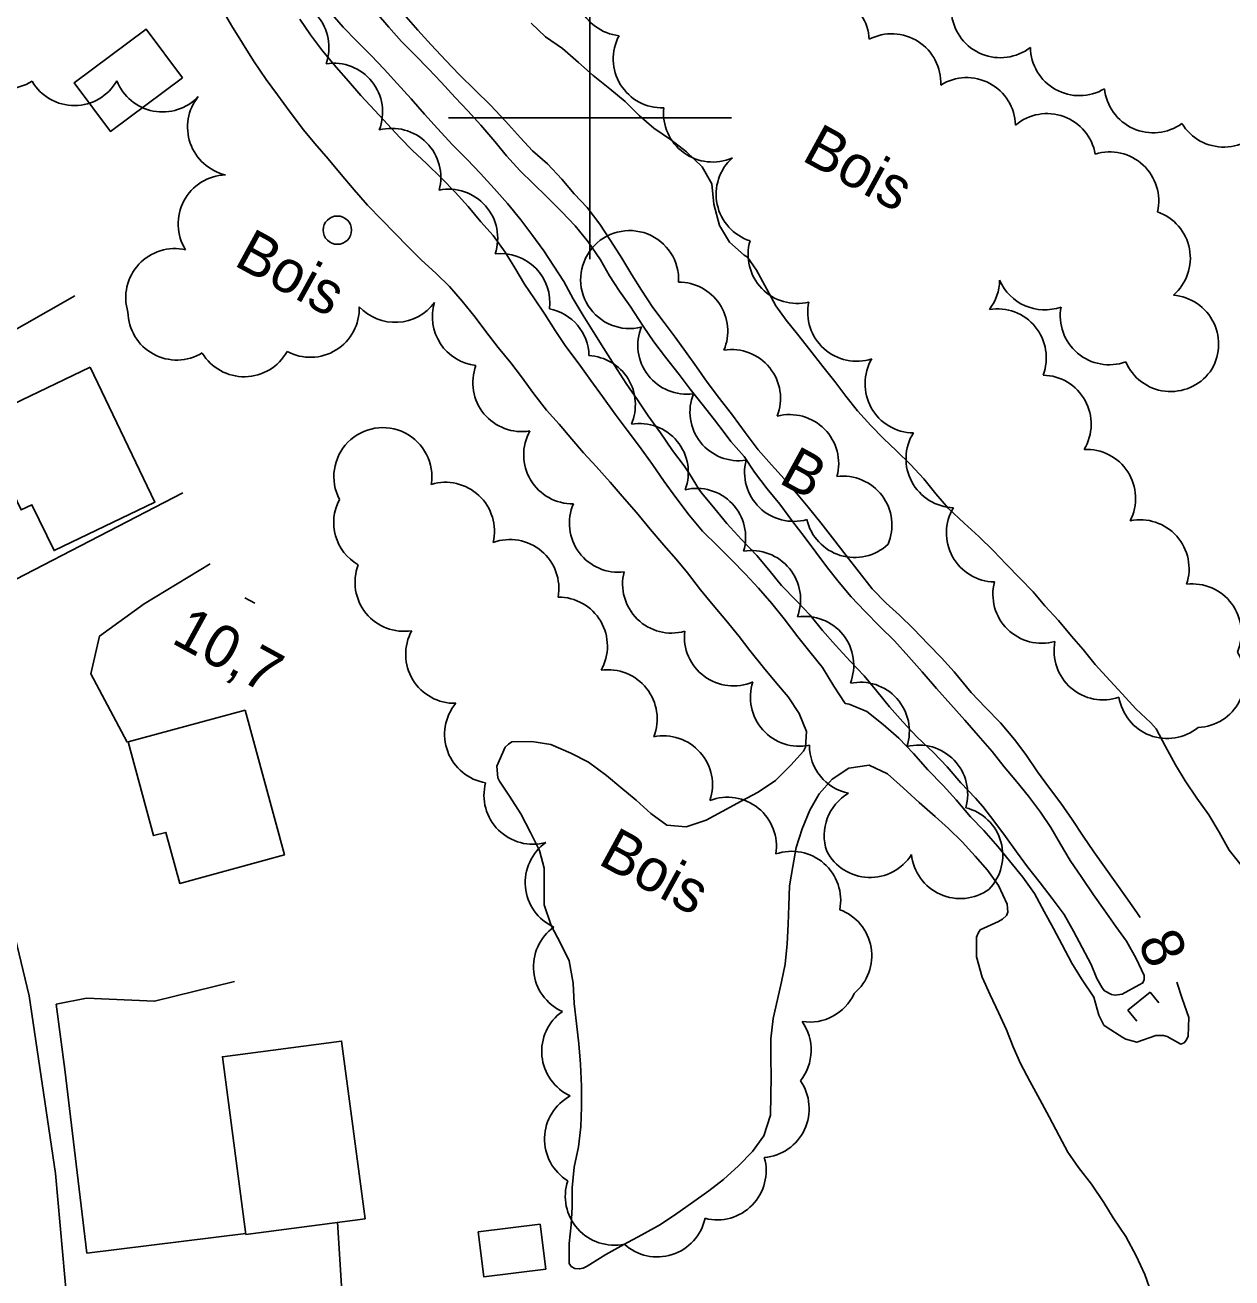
# Model space of a CAD drawing. Extents: x 219136 to 222520, y 5421589 to 5424530.
# Drawn here: x 221160.1 to 221245.4, y 5423518 to 5423606.6 of the extents above; entities that cross this region are included whole.
import ezdxf

# ---------------------------------------------------------------- set-up
doc = ezdxf.new("R2010")
doc.units = 0
for name, color, linetype in [('Level 1', 7, 'Continuous'), ('Level 19', 7, 'Continuous'), ('Level 2', 7, 'Continuous'), ('Level 21', 7, 'Continuous'), ('Level 26', 7, 'Continuous'), ('Level 3', 7, 'Continuous'), ('Level 31', 7, 'Continuous'), ('Level 36', 7, 'Continuous'), ('Level 4', 7, 'Continuous'), ('Level 44', 7, 'Continuous'), ('Level 61', 7, 'Continuous')]:
    doc.layers.add(name, color=color, linetype=linetype)

msp = doc.modelspace()

# ---------------------------------------------------------------- linework, layer by layer
at = {"layer": 'Level 1'}
for points in [[(221173.98, 5423607.71), (221174.66, 5423606.53), (221175.43, 5423605.27), (221176.21, 5423604.04), (221177.12, 5423602.7), (221177.9, 5423601.63), (221178.81, 5423600.39), (221179.74, 5423599.16), (221180.54, 5423598.18), (221181.49, 5423597.1), (221182.42, 5423595.99), (221183.32, 5423594.92), (221184.28, 5423593.82), (221185.28, 5423592.79), (221186.19, 5423591.87), (221187.16, 5423590.86), (221188.07, 5423589.95), (221189.13, 5423588.99), (221190.08, 5423588.08), (221190.97, 5423587.05), (221191.89, 5423585.9), (221192.64, 5423584.89), (221193.51, 5423583.76), (221194.41, 5423582.68), (221195.17, 5423581.68), (221196.03, 5423580.49), (221196.92, 5423579.34), (221197.81, 5423578.35), (221198.71, 5423577.28), (221199.53, 5423576.33), (221200.43, 5423575.35), (221201.43, 5423574.24), (221202.28, 5423573.25), (221203.28, 5423572.1), (221204.26, 5423570.92), (221205.21, 5423569.8), (221206.1, 5423568.8), (221206.9, 5423567.84), (221207.81, 5423566.64), (221208.7, 5423565.54), (221209.6, 5423564.49), (221210.55, 5423563.34), (221211.31, 5423562.34), (221212.26, 5423561.14), (221213.18, 5423560.03), (221214.01, 5423559.08), (221214.79, 5423557.89), (221215.3, 5423556.61), (221215.23, 5423555.51), (221215.09, 5423555.23), (221214.2, 5423554.25), (221213.12, 5423553.15), (221211.9, 5423552.34), (221210.69, 5423551.69), (221209.34, 5423550.96), (221208.22, 5423550.36), (221206.8, 5423549.88)], [(221228.53, 5423569.4), (221227.5, 5423570.41), (221226.45, 5423571.35), (221225.35, 5423572.39), (221224.46, 5423573.41), (221223.59, 5423574.47), (221222.65, 5423575.5), (221221.67, 5423576.46), (221220.74, 5423577.32), (221219.85, 5423578.25), (221218.92, 5423579.28), (221218.08, 5423580.33), (221217.3, 5423581.36), (221216.47, 5423582.42), (221215.54, 5423583.59), (221214.67, 5423584.71), (221213.86, 5423585.69), (221213.13, 5423586.72), (221212.5, 5423587.89), (221211.77, 5423589.23), (221211.14, 5423590.14), (221210.91, 5423590.3), (221209.87, 5423591.2), (221209.15, 5423592.39), (221208.75, 5423593.89), (221208.62, 5423595.34), (221207.92, 5423596.54), (221206.82, 5423597.59), (221205.69, 5423598.47), (221204.51, 5423599.28), (221203.47, 5423600.17), (221202.49, 5423601.16), (221201.4, 5423602.05), (221200.22, 5423603), (221199.19, 5423603.9), (221198.06, 5423604.89), (221196.85, 5423605.72), (221195.85, 5423606.69)], [(221246.04, 5423547.16), (221245.19, 5423548.24), (221244.47, 5423549.51), (221243.75, 5423550.74), (221242.91, 5423551.9), (221242.08, 5423553.14), (221241.38, 5423554.27), (221240.69, 5423555.57), (221240.02, 5423556.81), (221239.65, 5423557.24), (221238.58, 5423558.22), (221237.63, 5423559.28), (221236.77, 5423560.21), (221235.71, 5423561.36), (221234.87, 5423562.42), (221234.05, 5423563.36), (221233.11, 5423564.46), (221232.16, 5423565.51), (221231.33, 5423566.49), (221230.4, 5423567.44), (221229.43, 5423568.45), (221228.53, 5423569.4)], [(221206.8, 5423549.88), (221205.44, 5423550), (221204.31, 5423550.82), (221203.26, 5423551.77), (221202.18, 5423552.67), (221201.16, 5423553.5), (221199.89, 5423554.44), (221198.64, 5423555.09), (221197.24, 5423555.69), (221195.88, 5423555.92), (221194.47, 5423555.89), (221194.23, 5423555.73), (221194.01, 5423555.51), (221193.42, 5423554.17), (221193.48, 5423553.35), (221193.6, 5423553.11), (221194.32, 5423552.05), (221195.11, 5423550.79), (221195.8, 5423549.49), (221196.44, 5423548.2), (221196.75, 5423546.95), (221196.76, 5423545.64), (221196.75, 5423544.36), (221197.25, 5423542.9), (221197.94, 5423541.62), (221198.53, 5423540.4), (221198.82, 5423538.84), (221198.89, 5423537.4), (221199.04, 5423535.97), (221199.2, 5423534.54), (221199.33, 5423533.1), (221199.4, 5423531.55), (221199.39, 5423530.09), (221199.36, 5423528.68), (221199.18, 5423527.26), (221198.89, 5423525.82), (221198.75, 5423524.37), (221198.73, 5423523), (221198.66, 5423521.74), (221198.52, 5423520.42), (221198.52, 5423519.01), (221198.68, 5423518.8), (221198.93, 5423518.67), (221199.24, 5423518.63), (221199.51, 5423518.68), (221199.8, 5423518.83), (221201.11, 5423519.64), (221202.4, 5423520.36), (221203.67, 5423521.03), (221204.98, 5423521.78), (221206.15, 5423522.55), (221207.17, 5423523.28), (221208.4, 5423524.15), (221209.44, 5423524.96), (221210.51, 5423525.92), (221211.48, 5423526.92), (221212.28, 5423528.04), (221212.75, 5423529.49), (221212.79, 5423530.89), (221212.81, 5423532.23), (221212.78, 5423533.51), (221212.79, 5423534.89), (221212.96, 5423536.34), (221213.26, 5423537.68), (221213.55, 5423538.93)], [(221213.55, 5423538.93), (221213.8, 5423540.18), (221213.95, 5423541.6), (221214, 5423542.99), (221214.05, 5423544.31), (221214.1, 5423545.72), (221214.33, 5423547.08), (221214.58, 5423548.43), (221214.99, 5423549.75), (221215.53, 5423551.06), (221216.21, 5423552.21), (221217.11, 5423553.25), (221218.31, 5423554.03), (221219.74, 5423554.23), (221221.04, 5423553.62), (221222.15, 5423552.64), (221223.26, 5423551.61), (221224.39, 5423550.6), (221225.35, 5423549.76), (221226.3, 5423548.82), (221227.22, 5423547.8), (221228.09, 5423546.81), (221228.87, 5423545.73), (221229.5, 5423544.42), (221229.55, 5423543.85), (221229.44, 5423543.61), (221229.17, 5423543.36), (221228.89, 5423543.2), (221227.59, 5423542.59), (221227.43, 5423542.37), (221227.33, 5423542.09), (221227.32, 5423540.68), (221227.72, 5423539.25), (221228.28, 5423538), (221228.87, 5423536.76), (221229.44, 5423535.54), (221229.92, 5423534.33), (221230.43, 5423533.16), (221231.1, 5423531.9), (221231.8, 5423530.6), (221232.46, 5423529.37), (221233.17, 5423528.04), (221233.79, 5423526.89), (221234.54, 5423525.81), (221235.46, 5423524.63), (221236.32, 5423523.33), (221236.99, 5423522.25), (221237.89, 5423520.92), (221238.6, 5423519.55), (221239.23, 5423518.24), (221239.7, 5423516.88)]]:
    msp.add_lwpolyline(points, dxfattribs=at)
at = {"layer": 'Level 19'}
for points in [[(221163.58, 5423587.42), (221149.17, 5423579.22), (221148.03, 5423578.24), (221147.04, 5423576.72)], [(221153.25, 5423564.48), (221159.38, 5423567.37), (221171.22, 5423573.49)], [(221173.14, 5423568.47), (221168.48, 5423565.65), (221165.33, 5423563.37), (221164.71, 5423560.69), (221167.29, 5423555.86)], [(221174.86, 5423538.94), (221169.22, 5423537.55), (221164.41, 5423537.77), (221162.27, 5423537.34)], [(221182.16, 5423521.93), (221182.49, 5423516.67), (221167.5, 5423515.23), (221164.99, 5423514.49)], [(221164.42, 5423519.75), (221175.68, 5423521.14)]]:
    msp.add_lwpolyline(points, dxfattribs=at)
at = {"layer": 'Level 2'}
for points in [[(221179.5, 5423606.98), (221180.25, 5423605.86), (221181.09, 5423604.73), (221182.06, 5423603.58), (221182.93, 5423602.58), (221183.79, 5423601.59), (221184.79, 5423600.51), (221185.68, 5423599.55), (221186.55, 5423598.61), (221187.46, 5423597.7), (221188.44, 5423596.77), (221189.5, 5423595.73), (221190.48, 5423594.75), (221191.38, 5423593.73), (221192.28, 5423592.65), (221193.15, 5423591.67), (221194, 5423590.51), (221194.68, 5423589.39), (221195.38, 5423588.24), (221196.08, 5423587.2), (221196.81, 5423586.11), (221197.53, 5423584.96), (221198.29, 5423583.83), (221199.23, 5423582.58), (221200.07, 5423581.43), (221200.89, 5423580.29), (221201.79, 5423579.05), (221202.64, 5423577.91), (221203.51, 5423576.77), (221204.43, 5423575.5), (221205.25, 5423574.3), (221206.06, 5423573.15), (221207, 5423571.92), (221207.96, 5423570.79)], [(221217.14, 5423570.3), (221216.31, 5423571.37), (221215.42, 5423572.48), (221214.59, 5423573.47), (221213.74, 5423574.46), (221212.82, 5423575.47), (221211.9, 5423576.52), (221210.97, 5423577.76), (221210.07, 5423578.98), (221209.15, 5423580.15), (221208.29, 5423581.32), (221207.53, 5423582.39), (221206.75, 5423583.48), (221206.01, 5423584.5), (221205.24, 5423585.53), (221204.45, 5423586.59), (221203.64, 5423587.81), (221202.95, 5423588.9), (221202.24, 5423590.08), (221201.46, 5423591.34), (221200.7, 5423592.49), (221199.81, 5423593.65), (221198.89, 5423594.63), (221198.02, 5423595.66), (221197, 5423596.75), (221195.94, 5423597.67), (221195.08, 5423598.58), (221194.03, 5423599.77), (221192.95, 5423600.91), (221191.91, 5423601.92), (221190.75, 5423603.07), (221189.8, 5423604.06), (221188.77, 5423605.17), (221187.84, 5423606.2), (221186.83, 5423607.32)], [(221207.96, 5423570.79), (221209.05, 5423569.7), (221210, 5423568.76), (221211, 5423567.75), (221211.91, 5423566.76), (221212.86, 5423565.66), (221213.72, 5423564.59), (221214.69, 5423563.31), (221215.54, 5423562.25), (221216.43, 5423561.14), (221217.24, 5423559.82), (221218.05, 5423558.6), (221218.33, 5423558.54), (221219.57, 5423558.03), (221220.73, 5423557.12), (221221.84, 5423556.15), (221222.86, 5423555.07), (221223.89, 5423553.91), (221224.97, 5423552.8), (221225.89, 5423551.78), (221226.9, 5423550.59), (221227.84, 5423549.63), (221228.83, 5423548.5), (221229.66, 5423547.48), (221230.59, 5423546.32), (221231.43, 5423545.17), (221232.11, 5423543.9), (221232.76, 5423542.7), (221233.38, 5423541.54), (221234.07, 5423540.25), (221234.74, 5423539.13), (221235.62, 5423537.84), (221235.98, 5423536.57), (221236.32, 5423535.87), (221236.55, 5423535.7), (221237.66, 5423534.98), (221237.89, 5423534.86), (221238.65, 5423534.65), (221238.65, 5423534.65)], [(221238.9, 5423543.48), (221238.65, 5423543.82), (221237.88, 5423544.93), (221237.12, 5423546), (221236.37, 5423547.06), (221235.61, 5423548.12), (221234.86, 5423549.22), (221234.08, 5423550.4), (221233.28, 5423551.55), (221232.42, 5423552.7), (221231.63, 5423553.78), (221230.8, 5423555), (221230.02, 5423556.06), (221229.02, 5423557.23), (221227.97, 5423558.32), (221226.95, 5423559.38), (221225.74, 5423560.83), (221224.86, 5423561.83), (221223.9, 5423562.8), (221222.86, 5423563.87), (221221.89, 5423564.84), (221220.93, 5423565.69), (221219.94, 5423566.71), (221219.02, 5423567.88), (221218.11, 5423569.06), (221217.14, 5423570.3)], [(221238.65, 5423534.65), (221239.99, 5423535.14), (221240.55, 5423535.14), (221240.81, 5423535.05), (221241.76, 5423534.52), (221242, 5423534.62), (221242.17, 5423534.83), (221242.28, 5423535.09), (221242.34, 5423536.41), (221241.86, 5423537.74), (221241.48, 5423538.9)]]:
    msp.add_lwpolyline(points, dxfattribs=at)
at = {"layer": 'Level 21'}
for points in [[(221125.12, 5423602.74), (221131.68, 5423595.84), (221137.07, 5423588.88), (221143.5, 5423580.01), (221147.34, 5423573.48), (221151.73, 5423564.74), (221155.45, 5423555.53), (221158.07, 5423547.35), (221160.36, 5423537.94), (221162.22, 5423525.38), (221163.36, 5423512.52), (221164.58, 5423494.8), (221166.57, 5423470.95)], [(221164.42, 5423519.75), (221162.88, 5423532.73), (221162.27, 5423537.34)]]:
    msp.add_lwpolyline(points, dxfattribs=at)
at = {"layer": 'Level 26'}
for p, q in [((221238.03, 5423536.93), (221239.59, 5423538.2)), ((221239.59, 5423538.2), (221240.22, 5423537.43)), ((221238.03, 5423536.93), (221238.66, 5423536.15))]:
    msp.add_line(p, q, dxfattribs=at)
at = {"layer": 'Level 3'}
msp.add_line((221175.61, 5423566.06), (221176.31, 5423565.68), dxfattribs=at)
at = {"layer": 'Level 31'}
for points in [[(221171.19, 5423602.82), (221166.1, 5423599.04), (221163.54, 5423602.48), (221168.63, 5423606.26)], [(221164.66, 5423582.37), (221169.24, 5423572.84), (221162.11, 5423569.41), (221160.55, 5423572.65), (221159.78, 5423572.28), (221156.76, 5423578.57)], [(221175.63, 5423558.12), (221178.4, 5423547.89), (221171, 5423545.88), (221170.02, 5423549.49), (221169.15, 5423549.26), (221167.36, 5423555.88)], [(221175.68, 5423521.07), (221174.02, 5423533.63), (221182.44, 5423534.74), (221184.1, 5423522.18)], [(221192.09, 5423521.24), (221196.47, 5423521.79), (221196.87, 5423518.62), (221192.49, 5423518.07)]]:
    msp.add_lwpolyline(points, close=True, dxfattribs=at)
at = {"layer": 'Level 36'}
msp.add_circle((221182.14, 5423592.06), 1, dxfattribs=at)
at = {"layer": 'Level 4'}
for points in [[(221181.64, 5423607.47), (221182.56, 5423606.4), (221183.52, 5423605.43), (221184.54, 5423604.41), (221185.45, 5423603.44), (221186.36, 5423602.43), (221187.36, 5423601.35), (221188.3, 5423600.27), (221189.22, 5423599.24), (221190.28, 5423598.09), (221191.32, 5423597.05), (221192.27, 5423596.07), (221193.23, 5423595.01), (221194.17, 5423593.94), (221195.1, 5423592.79), (221195.9, 5423591.76), (221196.73, 5423590.59), (221197.45, 5423589.52), (221198.15, 5423588.42), (221198.81, 5423587.21), (221199.51, 5423586.03), (221200.22, 5423584.89), (221200.97, 5423583.69), (221201.72, 5423582.54), (221202.55, 5423581.22), (221203.35, 5423580.06), (221204.12, 5423578.94), (221204.98, 5423577.73), (221205.84, 5423576.49), (221206.65, 5423575.4), (221207.04, 5423574.84)], [(221184.91, 5423607.42), (221185.77, 5423606.4), (221186.68, 5423605.39), (221187.64, 5423604.42), (221188.59, 5423603.47), (221189.47, 5423602.53), (221190.48, 5423601.43), (221191.37, 5423600.49), (221192.29, 5423599.47), (221193.27, 5423598.32), (221194.09, 5423597.32), (221195.05, 5423596.27), (221196.01, 5423595.34), (221196.92, 5423594.44), (221198.01, 5423593.35), (221198.96, 5423592.37), (221199.87, 5423591.23), (221200.75, 5423589.95), (221201.37, 5423588.82), (221202.08, 5423587.74), (221202.83, 5423586.68), (221203.75, 5423585.28), (221204.52, 5423584.17), (221205.35, 5423583.07), (221206.31, 5423581.85), (221207.09, 5423580.83), (221207.93, 5423579.75), (221208.81, 5423578.64), (221209.49, 5423577.75)], [(221209.49, 5423577.75), (221209.95, 5423577.13), (221210.89, 5423576.06), (221211.64, 5423574.94), (221212.53, 5423573.78), (221213.43, 5423572.68), (221214.34, 5423571.44), (221215.15, 5423570.4), (221215.97, 5423569.3), (221216.8, 5423568.18), (221217.62, 5423567.15), (221218.46, 5423566.15), (221219.43, 5423565.12), (221220.49, 5423564.05), (221221.52, 5423563.02), (221222.54, 5423561.89), (221223.48, 5423560.84), (221224.49, 5423559.65), (221225.52, 5423558.53), (221226.51, 5423557.41), (221227.45, 5423556.34), (221228.44, 5423555.2), (221229.29, 5423554.13), (221230.17, 5423553.07), (221231, 5423552.04), (221231.84, 5423550.91), (221232.57, 5423549.84), (221233.26, 5423548.66), (221233.94, 5423547.5), (221234.77, 5423546.31), (221235.6, 5423545.07), (221236.36, 5423544.01), (221237.18, 5423542.84), (221237.92, 5423541.8), (221238.62, 5423540.58), (221239.17, 5423539.36), (221239.18, 5423539.1), (221239.08, 5423538.85), (221238.83, 5423538.7), (221237.62, 5423538.04), (221237.12, 5423537.97), (221236.86, 5423538.03), (221236.38, 5423538.28), (221236.2, 5423538.5), (221235.82, 5423539.17)], [(221207.04, 5423574.84), (221207.74, 5423573.67), (221207.91, 5423573.46), (221208.82, 5423572.35), (221209.68, 5423571.33), (221210.71, 5423570.2), (221211.79, 5423569.05), (221212.64, 5423568.05), (221213.54, 5423566.93), (221214.58, 5423565.88), (221215.56, 5423564.84), (221216.43, 5423563.77), (221217.35, 5423562.73), (221218.4, 5423561.6), (221219.39, 5423560.55), (221220.27, 5423559.47), (221221.17, 5423558.36), (221222.11, 5423557.31), (221223.14, 5423556.22), (221224.28, 5423555.14), (221225.25, 5423554.11), (221226.22, 5423552.99), (221227.25, 5423551.91), (221227.78, 5423551.31), (221228.61, 5423550.2), (221229.38, 5423549.2), (221230.15, 5423548.11), (221230.92, 5423547.05), (221231.83, 5423545.92), (221232.68, 5423544.81), (221233.51, 5423543.68), (221234.17, 5423542.5), (221234.79, 5423541.34), (221235.43, 5423540.15), (221235.82, 5423539.17)]]:
    msp.add_lwpolyline(points, dxfattribs=at)
at = {"layer": 'Level 44'}
for centre, start, end in [((221202.434, 5423609.25), 143.76828, 263.76828), ((221178.085, 5423604.978), 340.53571, 100.53571), ((221216.28, 5423605.361), 3.1739, 123.1739), ((221229.004, 5423607.713), 187.93174, 307.93174), ((221205.108, 5423604.165), 151.71615, 271.71615), ((221221.332, 5423602.477), 357.39139, 117.39139), ((221158.727, 5423605.524), 181.88991, 301.88991), ((221234.597, 5423605.031), 180.82704, 300.82704), ((221181.875, 5423600.399), 338.69872, 98.69872), ((221163.546, 5423604.332), 210.34494, 330.34494), ((221169.784, 5423603.878), 201.32858, 316.79947), ((221226.621, 5423599.377), 1.84094, 121.84094), ((221175.013, 5423599.342), 141.32858, 256.79947), ((221239.819, 5423602.406), 185.79804, 305.79804), ((221208.657, 5423600.339), 173.97892, 293.97892), ((221232.31, 5423596.835), 10.01643, 130.01643), ((221244.805, 5423601.396), 211.29066, 331.29066), ((221185.992, 5423595.793), 344.86678, 104.86678), ((221212.383, 5423594.599), 132.00118, 252.00118), ((221236.741, 5423594.127), 347.11282, 107.11282), ((221174.35, 5423592.508), 92.11415, 212.11415), ((221190.013, 5423591.491), 341.27299, 101.27299), ((221238.978, 5423590.083), 310.79703, 70.79703), ((221202.804, 5423588.566), 356.94432, 283.93015), ((221170.644, 5423587.29), 77.12092, 197.12092), ((221214.64, 5423590.341), 163.8369, 283.8369), ((221193.7, 5423586.939), 352.66886, 96.74216), ((221206.277, 5423584.918), 337.29408, 90.2284), ((221225.494, 5423588.578), 322.22274, 359.13055), ((221232.141, 5423589.892), 203.24625, 289.51133), ((221240.975, 5423584.007), 325.57948, 85.57948), ((221170.797, 5423586.34), 181.15834, 301.15834), ((221180.227, 5423586.535), 241.7718, 1.7718), ((221186.222, 5423589.005), 223.00998, 323.57162), ((221192.322, 5423585.936), 163.00998, 263.57162), ((221196.466, 5423583.098), 1.48461, 78.85133), ((221218.857, 5423586.259), 168.03782, 288.03782), ((221228.794, 5423583.037), 339.20411, 99.33054), ((221236.706, 5423586.007), 169.69049, 289.69049), ((221206.847, 5423583.929), 157.72991, 277.72991), ((221210.007, 5423580.158), 338.88729, 98.88729), ((221175.558, 5423585.161), 211.02516, 331.02516), ((221199.745, 5423579.729), 336.55376, 86.95891), ((221222.906, 5423581.193), 149.22265, 269.22265), ((221241.054, 5423584.117), 203.32756, 323.32756), ((221195.179, 5423581.28), 159.48669, 279.48669), ((221231.967, 5423578.344), 328.91984, 88.91984), ((221210.533, 5423579.218), 158.3316, 278.3316), ((221203.488, 5423574.932), 339.38024, 99.38024), ((221214.119, 5423575.56), 344.72375, 104.72375), ((221185.357, 5423574.634), 350.92397, 207.71487), ((221198.776, 5423576.177), 150.87889, 270.87889), ((221225.803, 5423575.903), 148.20168, 268.20168), ((221235.108, 5423573.096), 332.88795, 92.88795), ((221214.392, 5423574.936), 165.72598, 285.72598), ((221189.782, 5423570.773), 346.85684, 106.85684), ((221217.882, 5423571.209), 336.98387, 96.98387), ((221185.35, 5423571.398), 152.02082, 239.96425), ((221207.538, 5423570.344), 343.48121, 103.48121), ((221202.01, 5423571.341), 156.66824, 276.66824), ((221228.661, 5423570.652), 148.90445, 268.90445), ((221218.705, 5423572.385), 193.06962, 313.06962), ((221238.888, 5423568.124), 341.60516, 101.60516), ((221194.336, 5423566.728), 349.92647, 109.92647), ((221211.424, 5423565.941), 339.3868, 99.3868), ((221186.852, 5423567.164), 159.10468, 279.10468), ((221205.768, 5423567.039), 165.60335, 285.60335), ((221231.947, 5423566.316), 165.41812, 285.41812), ((221242.583, 5423563.591), 336.74966, 96.74966), ((221197.77, 5423562.658), 330.37558, 90.37558), ((221215.182, 5423561.296), 338.5611, 98.5611), ((221190.436, 5423562.076), 151.22421, 271.22421), ((221210.141, 5423563.306), 173.41508, 293.41508), ((221236.269, 5423562.317), 169.01967, 289.01967), ((221242.846, 5423560.359), 272.56884, 32.56884), ((221201.285, 5423557.519), 338.3652, 98.3652), ((221214.806, 5423559.038), 161.68422, 281.68422), ((221219.116, 5423556.639), 341.82642, 101.82643), ((221240.818, 5423559.588), 189.06164, 309.06164), ((221193.186, 5423556.412), 140.57559, 260.57559), ((221205.194, 5423552.847), 341.46816, 101.46816), ((221218.971, 5423555.649), 180.0528, 258.55766), ((221223.239, 5423552.196), 343.88968, 103.88968), ((221195.969, 5423552.113), 165.24976, 285.24976), ((221209.715, 5423548.51), 350.91152, 110.91152), ((221220.019, 5423549.255), 120.0528, 198.55766), ((221225.718, 5423547.876), 315.81502, 75.81502), ((221198.886, 5423545.946), 125.37667, 245.37667), ((221214.258, 5423544.685), 348.91356, 108.91356), ((221219.799, 5423549.769), 207.81057, 327.81057), ((221226.177, 5423548.272), 185.77677, 305.77677), ((221216.462, 5423540.768), 309.8049, 69.8049), ((221199.467, 5423539.987), 125.76745, 245.76745), ((221215.527, 5423539.542), 261.13959, 335.52656), ((221200.052, 5423534.004), 125.39476, 245.39476), ((221212.174, 5423534.106), 321.13959, 35.52656), ((221212.029, 5423529.952), 274.88154, 34.88154), ((221200.251, 5423527.804), 118.27704, 238.27704), ((221208.99, 5423525.562), 255.71306, 15.71306), ((221201.718, 5423523.769), 161.69424, 281.69424), ((221204.75, 5423522.941), 227.74162, 347.74162)]:
    msp.add_arc(centre, 3.464, start, end, dxfattribs=at)
at = {"layer": 'Level 61'}
for points in [[(221200, 5423610), (221200, 5423600), (221200, 5423590)], [(221190, 5423600), (221200, 5423600), (221210, 5423600)]]:
    msp.add_lwpolyline(points, dxfattribs=at)

# ---------------------------------------------------------------- texts
at = {"layer": 'Level 2'}
msp.add_text('8', height=3, rotation=294.6243, dxfattribs=at).set_placement((221238.68, 5423541.73))
at = {"layer": 'Level 3'}
msp.add_text('10,7', height=3, rotation=331.383, dxfattribs=at).set_placement((221170.32, 5423562.93))
at = {"layer": 'Level 44'}
for s, p in [('Bois', (221214.88, 5423597.04)), ('Bois', (221174.74, 5423589.62)), ('B', (221213.25, 5423574.24)), ('Bois', (221200.48, 5423547.3))]:
    msp.add_text(s, height=3, rotation=331.35475, dxfattribs=at).set_placement(p)

doc.saveas('drawing.dxf')
